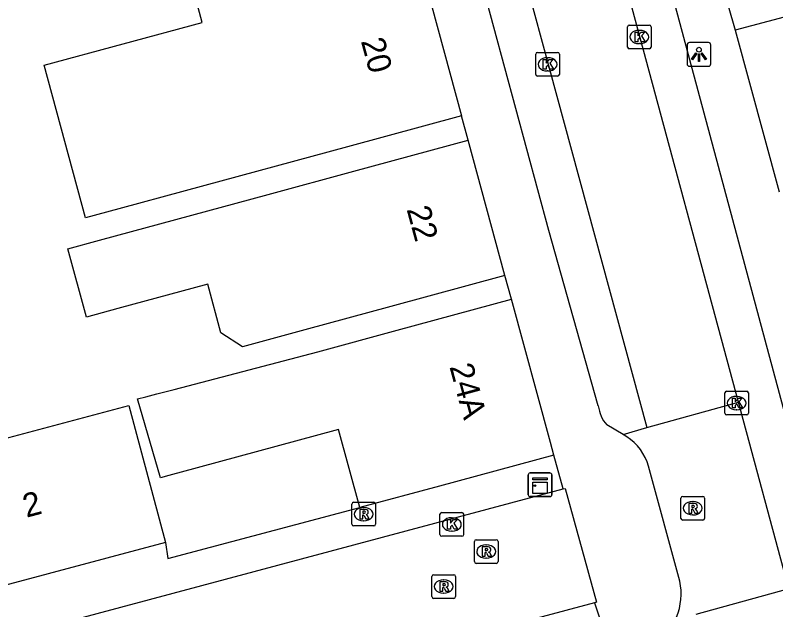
# Model space of a CAD drawing. Extents: x 159265 to 160143, y 383413 to 384319.
# Drawn here: x 159644.66 to 159676.81, y 383644.88 to 383670.02 of the extents above; entities that cross this region are included whole.
import ezdxf

# ---------------------------------------------------------------- set-up
doc = ezdxf.new("R2010")
doc.units = 0
for name, color, linetype in [('IMGEO_Kast', 7, 'Continuous'), ('IMGEO_Kolk', 7, 'Continuous'), ('IMGEO_Lichtpunt', 7, 'Continuous'), ('IMGEO_Muur', 7, 'Continuous'), ('IMGEO_Pand', 7, 'Continuous'), ('IMGEO_Pand_nummerreeks', 7, 'Continuous'), ('IMGEO_Rijbaan_lokaal_open', 7, 'Continuous'), ('IMGEO_Rioolput', 7, 'Continuous'), ('IMGEO_Voetpad_open', 7, 'Continuous')]:
    doc.layers.add(name, color=color, linetype=linetype)

msp = doc.modelspace()

# ---------------------------------------------------------------- linework, layer by layer
at = {"layer": 'IMGEO_Kast'}
for p, q in [((159666.418, 383650.667), (159667.259, 383650.667)), ((159667.259, 383650.667), (159666.418, 383650.667)), ((159666.343, 383649.742), (159666.343, 383650.583)), ((159666.343, 383650.583), (159666.343, 383649.742)), ((159667.343, 383650.592), (159667.343, 383649.751)), ((159667.343, 383649.751), (159667.343, 383650.592)), ((159667.268, 383649.667), (159666.427, 383649.667)), ((159666.427, 383649.667), (159667.268, 383649.667))]:
    msp.add_line(p, q, dxfattribs=at)
for points in [[(159666.538, 383650.457), (159667.138, 383650.457), (159667.138, 383650.372), (159666.538, 383650.372), (159666.538, 383650.457)], [(159666.538, 383650.282), (159667.138, 383650.282), (159667.138, 383649.793), (159666.538, 383649.793), (159666.538, 383650.282)]]:
    msp.add_lwpolyline(points, dxfattribs=at)
msp.add_circle((159666.622, 383650.131), 0.0377, dxfattribs=at)
for centre, start, end in [((159666.421, 383650.589), 92.4484, 184.2845), ((159666.421, 383650.589), 92.4484, 184.2845), ((159667.265, 383650.589), 2.4484, 94.2845), ((159667.265, 383650.589), 2.4484, 94.2845), ((159666.421, 383649.745), 182.4484, 274.2845), ((159666.421, 383649.745), 182.4484, 274.2845), ((159667.265, 383649.745), 272.4484, 4.2845), ((159667.265, 383649.745), 272.4484, 4.2845)]:
    msp.add_arc(centre, 0.0779, start, end, dxfattribs=at)
at = {"layer": 'IMGEO_Kolk'}
for p, q in [((159670.612, 383669.597), (159671.464, 383669.597)), ((159670.537, 383668.671), (159670.537, 383669.523)), ((159671.025, 383669.377), (159671.05, 383669.377)), ((159671.538, 383669.523), (159671.538, 383668.671)), ((159671.048, 383668.817), (159671.023, 383668.817)), ((159666.659, 383667.516), (159666.659, 383668.368)), ((159666.734, 383668.442), (159667.586, 383668.442)), ((159667.66, 383668.368), (159667.66, 383667.516)), ((159671.464, 383668.597), (159670.612, 383668.597)), ((159667.147, 383668.222), (159667.172, 383668.222)), ((159667.17, 383667.662), (159667.145, 383667.662)), ((159667.586, 383667.442), (159666.734, 383667.442)), ((159674.652, 383653.196), (159674.652, 383654.048)), ((159674.727, 383654.122), (159675.579, 383654.122)), ((159675.14, 383653.902), (159675.165, 383653.902)), ((159675.653, 383654.048), (159675.653, 383653.196)), ((159675.163, 383653.342), (159675.138, 383653.342)), ((159675.579, 383653.122), (159674.727, 383653.122)), ((159662.612, 383648.067), (159662.612, 383648.919)), ((159662.687, 383648.993), (159663.539, 383648.993)), ((159663.1, 383648.773), (159663.125, 383648.773)), ((159663.613, 383648.919), (159663.613, 383648.067)), ((159663.123, 383648.213), (159663.098, 383648.213)), ((159663.539, 383647.993), (159662.687, 383647.993))]:
    msp.add_line(p, q, dxfattribs=at)
for points in [[(159670.612, 383669.597), (159671.464, 383669.597)], [(159670.537, 383668.671), (159670.537, 383669.523)], [(159670.858, 383669.297), (159670.981, 383669.297), (159670.981, 383669.146), (159671.111, 383669.297), (159671.275, 383669.297), (159671.129, 383669.146), (159671.282, 383668.897), (159671.13, 383668.897), (159671.045, 383669.061), (159670.981, 383668.994), (159670.981, 383668.897), (159670.858, 383668.897), (159670.858, 383669.297)], [(159671.538, 383669.523), (159671.538, 383668.671)], [(159666.659, 383667.516), (159666.659, 383668.368)], [(159666.734, 383668.442), (159667.586, 383668.442)], [(159667.66, 383668.368), (159667.66, 383667.516)], [(159671.464, 383668.597), (159670.612, 383668.597)], [(159666.98, 383668.142), (159667.103, 383668.142), (159667.103, 383667.991), (159667.233, 383668.142), (159667.397, 383668.142), (159667.251, 383667.991), (159667.404, 383667.742), (159667.252, 383667.742), (159667.167, 383667.906), (159667.103, 383667.839), (159667.103, 383667.742), (159666.98, 383667.742), (159666.98, 383668.142)], [(159667.586, 383667.442), (159666.734, 383667.442)], [(159674.652, 383653.196), (159674.652, 383654.048)], [(159674.727, 383654.122), (159675.579, 383654.122)], [(159675.653, 383654.048), (159675.653, 383653.196)], [(159674.973, 383653.822), (159675.096, 383653.822), (159675.096, 383653.671), (159675.226, 383653.822), (159675.39, 383653.822), (159675.244, 383653.671), (159675.397, 383653.422), (159675.245, 383653.422), (159675.16, 383653.586), (159675.096, 383653.519), (159675.096, 383653.422), (159674.973, 383653.422), (159674.973, 383653.822)], [(159675.579, 383653.122), (159674.727, 383653.122)], [(159662.612, 383648.067), (159662.612, 383648.919)], [(159662.687, 383648.993), (159663.539, 383648.993)], [(159662.933, 383648.693), (159663.056, 383648.693), (159663.056, 383648.542), (159663.186, 383648.693), (159663.35, 383648.693), (159663.204, 383648.542), (159663.357, 383648.293), (159663.205, 383648.293), (159663.12, 383648.457), (159663.056, 383648.39), (159663.056, 383648.293), (159662.933, 383648.293), (159662.933, 383648.693)], [(159663.613, 383648.919), (159663.613, 383648.067)], [(159663.539, 383647.993), (159662.687, 383647.993)]]:
    msp.add_lwpolyline(points, dxfattribs=at)
for centre, start, end in [((159670.614, 383669.521), 91.552, 178.448), ((159670.614, 383669.521), 91.552, 178.448), ((159671.462, 383669.521), 1.552, 88.448), ((159671.462, 383669.521), 1.552, 88.448), ((159670.614, 383668.673), 181.552, 268.448), ((159670.614, 383668.673), 181.552, 268.448), ((159671.462, 383668.673), 271.552, 358.448), ((159671.462, 383668.673), 271.552, 358.448), ((159666.736, 383668.366), 91.552, 178.448), ((159666.736, 383668.366), 91.552, 178.448), ((159667.584, 383668.366), 1.552, 88.448), ((159667.584, 383668.366), 1.552, 88.448), ((159666.736, 383667.518), 181.552, 268.448), ((159666.736, 383667.518), 181.552, 268.448), ((159667.584, 383667.518), 271.552, 358.448), ((159667.584, 383667.518), 271.552, 358.448), ((159674.729, 383654.046), 91.552, 178.448), ((159674.729, 383654.046), 91.552, 178.448), ((159675.577, 383654.046), 1.552, 88.448), ((159675.577, 383654.046), 1.552, 88.448), ((159674.729, 383653.198), 181.552, 268.448), ((159674.729, 383653.198), 181.552, 268.448), ((159675.577, 383653.198), 271.552, 358.448), ((159675.577, 383653.198), 271.552, 358.448), ((159662.689, 383648.917), 91.552, 178.448), ((159662.689, 383648.917), 91.552, 178.448), ((159663.537, 383648.917), 1.552, 88.448), ((159663.537, 383648.917), 1.552, 88.448), ((159662.689, 383648.069), 181.552, 268.448), ((159662.689, 383648.069), 181.552, 268.448), ((159663.537, 383648.069), 271.552, 358.448), ((159663.537, 383648.069), 271.552, 358.448)]:
    msp.add_arc(centre, 0.0765, start, end, dxfattribs=at)
for centre, major_axis, ratio, start_param, end_param in [((159671.024, 383669.097), (-0.387, 0.002), 0.722429, 4.712389, 7.853982), ((159671.049, 383669.097), (-0.39, 0.002), 0.717154, 1.570796, 4.712389), ((159667.146, 383667.942), (-0.387, 0.002), 0.722429, 4.712389, 7.853982), ((159667.171, 383667.942), (-0.39, 0.002), 0.717154, 1.570796, 4.712389), ((159675.139, 383653.622), (-0.387, 0.002), 0.722429, 4.712389, 7.853982), ((159675.164, 383653.622), (-0.39, 0.002), 0.717154, 1.570796, 4.712389), ((159663.099, 383648.493), (-0.387, 0.002), 0.722429, 4.712389, 7.853982), ((159663.124, 383648.493), (-0.39, 0.002), 0.717154, 1.570796, 4.712389)]:
    msp.add_ellipse(centre, major_axis=major_axis, ratio=ratio, start_param=start_param, end_param=end_param, dxfattribs=at)
at = {"layer": 'IMGEO_Lichtpunt'}
for p, q in [((159673.06, 383668.762), (159673.06, 383667.955)), ((159673.06, 383668.762), (159673.06, 383667.955)), ((159673.962, 383668.857), (159673.154, 383668.857)), ((159673.962, 383668.857), (159673.154, 383668.857)), ((159674.056, 383667.955), (159674.056, 383668.762)), ((159674.056, 383667.955), (159674.056, 383668.762)), ((159673.154, 383667.861), (159673.962, 383667.861)), ((159673.154, 383667.861), (159673.962, 383667.861))]:
    msp.add_line(p, q, dxfattribs=at)
for points in [[(159673.434, 383668.426), (159673.473, 383668.398), (159673.285, 383668.136), (159673.247, 383668.163), (159673.434, 383668.426)], [(159673.536, 383668.378), (159673.583, 383668.378), (159673.583, 383668.056), (159673.536, 383668.056), (159673.536, 383668.378)], [(159673.646, 383668.398), (159673.684, 383668.425), (159673.871, 383668.163), (159673.832, 383668.135), (159673.646, 383668.398)]]:
    msp.add_lwpolyline(points, dxfattribs=at)
msp.add_circle((159673.559, 383668.56), 0.0994, dxfattribs=at)
for centre, start, end in [((159673.154, 383668.762), 90, 180), ((159673.154, 383668.762), 90, 180), ((159673.962, 383668.762), 0, 90), ((159673.962, 383668.762), 0, 90), ((159673.154, 383667.955), 180, 270), ((159673.154, 383667.955), 180, 270), ((159673.962, 383667.955), 270, 0), ((159673.962, 383667.955), 270, 360)]:
    msp.add_arc(centre, 0.0946, start, end, dxfattribs=at)
at = {"layer": 'IMGEO_Muur'}
msp.add_lwpolyline([(159651.016, 383647.728), (159651.108, 383647.049), (159659.22, 383649.202)], dxfattribs=at)
at = {"layer": 'IMGEO_Pand'}
for points in [[(159663.523, 383665.764), (159658.698, 383664.453), (159651.845, 383662.591), (159649.042, 383661.829), (159647.632, 383661.446), (159645.877, 383667.903), (159652.559, 383669.711), (159651.485, 383673.719), (159655.851, 383674.889), (159656.944, 383670.909), (159661.027, 383672.019), (159661.769, 383672.22)], [(159661.769, 383672.22), (159663.523, 383665.764)], [(159694.676, 383667.394), (159693.581, 383671.494), (159692.879, 383671.305), (159688.586, 383670.15), (159688.97, 383668.721), (159687.354, 383668.286), (159686.337, 383672.067), (159682.576, 383671.055), (159682.503, 383671.376), (159679.923, 383670.682), (159675.094, 383669.383)], [(159675.094, 383669.383), (159676.953, 383662.548)], [(159665.356, 383659.017), (159660.531, 383657.707), (159656.899, 383656.72), (159654.264, 383656.004), (159653.354, 383656.585), (159652.792, 383658.652), (159648.995, 383657.62), (159647.664, 383657.258), (159646.882, 383660.14), (159648.213, 383660.502), (159655.345, 383662.44), (159658.977, 383663.427), (159663.802, 383664.738)], [(159665.356, 383659.017), (159663.802, 383664.738)], [(159659.22, 383649.202), (159658.329, 383652.508), (159652.342, 383650.882), (159651.146, 383650.557), (159650.797, 383650.462), (159649.823, 383653.797), (159650.173, 383653.888), (159650.64, 383654.01), (159651.373, 383654.201), (159657.446, 383655.786), (159660.807, 383656.699), (159665.632, 383658.01)], [(159667.423, 383651.418), (159667.279, 383651.948), (159665.632, 383658.01)], [(159639.518, 383650.871), (159649.459, 383653.522), (159651.016, 383647.728)], [(159667.423, 383651.418), (159662.598, 383650.107), (159659.22, 383649.202)], [(159651.016, 383647.728), (159641.074, 383645.085)]]:
    msp.add_lwpolyline(points, dxfattribs=at)
at = {"layer": 'IMGEO_Rijbaan_lokaal_open'}
for points in [[(159675.226, 383653.663), (159660.175, 383709.486)], [(159662.16, 383686.481), (159671.352, 383652.583)], [(159671.352, 383652.583), (159675.226, 383653.663)], [(159677.362, 383645.771), (159675.226, 383653.663)], [(159670.349, 383652.294), (159671.352, 383652.583)], [(159670.507, 383652.2), (159670.349, 383652.294)], [(159672.746, 383646.092), (159671.432, 383650.949)], [(159631.622, 383640.314), (159667.815, 383649.99)], [(159667.815, 383649.99), (159667.9, 383650.013), (159669.235, 383645.207), (159669.137, 383645.181)], [(159677.362, 383645.771), (159673.428, 383644.681)], [(159669.137, 383645.181), (159621.563, 383632.459)]]:
    msp.add_lwpolyline(points, dxfattribs=at)
for centre, radius, start, end in [((159669.289, 383650.332), 2.23, 16.0607, 56.8984), ((159670.288, 383645.549), 2.517, 337.2296, 12.4497)]:
    msp.add_arc(centre, radius, start, end, dxfattribs=at)
at = {"layer": 'IMGEO_Rioolput'}
for p, q in [((159672.871, 383649.674), (159673.723, 383649.674)), ((159658.886, 383648.502), (159658.886, 383649.354)), ((159658.961, 383649.428), (159659.813, 383649.428)), ((159659.887, 383649.354), (159659.887, 383648.502)), ((159672.796, 383648.748), (159672.796, 383649.6)), ((159673.284, 383649.454), (159673.309, 383649.454)), ((159673.797, 383649.6), (159673.797, 383648.748)), ((159659.374, 383649.208), (159659.399, 383649.208)), ((159673.307, 383648.894), (159673.282, 383648.894)), ((159659.813, 383648.428), (159658.961, 383648.428)), ((159659.397, 383648.648), (159659.372, 383648.648)), ((159673.723, 383648.674), (159672.871, 383648.674)), ((159664.064, 383646.92), (159664.064, 383647.772)), ((159664.139, 383647.846), (159664.991, 383647.846)), ((159665.065, 383647.772), (159665.065, 383646.92)), ((159664.552, 383647.626), (159664.577, 383647.626)), ((159664.991, 383646.846), (159664.139, 383646.846)), ((159664.575, 383647.066), (159664.55, 383647.066)), ((159662.268, 383645.44), (159662.268, 383646.292)), ((159662.343, 383646.366), (159663.195, 383646.366)), ((159662.756, 383646.146), (159662.781, 383646.146)), ((159663.269, 383646.292), (159663.269, 383645.44)), ((159662.779, 383645.586), (159662.754, 383645.586)), ((159663.195, 383645.366), (159662.343, 383645.366))]:
    msp.add_line(p, q, dxfattribs=at)
for points in [[(159672.871, 383649.674), (159673.723, 383649.674)], [(159658.886, 383648.502), (159658.886, 383649.354)], [(159658.961, 383649.428), (159659.813, 383649.428)], [(159659.887, 383649.354), (159659.887, 383648.502)], [(159672.796, 383648.748), (159672.796, 383649.6)], [(159673.385, 383649.372), (159673.133, 383649.374), (159673.133, 383648.974)], [(159673.797, 383649.6), (159673.797, 383648.748)], [(159659.475, 383649.126), (159659.223, 383649.128), (159659.223, 383648.728)], [(159659.401, 383649.047), (159659.347, 383649.047), (159659.347, 383648.966)], [(159673.133, 383648.974), (159673.257, 383648.974), (159673.257, 383649.136), (159673.268, 383649.136)], [(159673.311, 383649.293), (159673.257, 383649.293), (159673.257, 383649.212)], [(159673.257, 383649.212), (159673.309, 383649.212)], [(159673.315, 383649.107), (159673.386, 383648.974), (159673.526, 383648.974), (159673.461, 383649.1)], [(159659.223, 383648.728), (159659.347, 383648.728), (159659.347, 383648.89), (159659.358, 383648.89)], [(159659.347, 383648.966), (159659.399, 383648.966)], [(159659.405, 383648.861), (159659.476, 383648.728), (159659.616, 383648.728), (159659.551, 383648.854)], [(159659.813, 383648.428), (159658.961, 383648.428)], [(159673.723, 383648.674), (159672.871, 383648.674)], [(159664.064, 383646.92), (159664.064, 383647.772)], [(159664.139, 383647.846), (159664.991, 383647.846)], [(159665.065, 383647.772), (159665.065, 383646.92)], [(159664.653, 383647.544), (159664.401, 383647.546), (159664.401, 383647.146)], [(159664.579, 383647.465), (159664.525, 383647.465), (159664.525, 383647.384)], [(159664.401, 383647.146), (159664.525, 383647.146), (159664.525, 383647.308), (159664.536, 383647.308)], [(159664.525, 383647.384), (159664.577, 383647.384)], [(159664.583, 383647.279), (159664.654, 383647.146), (159664.794, 383647.146), (159664.729, 383647.272)], [(159664.991, 383646.846), (159664.139, 383646.846)], [(159662.268, 383645.44), (159662.268, 383646.292)], [(159662.343, 383646.366), (159663.195, 383646.366)], [(159663.269, 383646.292), (159663.269, 383645.44)], [(159662.857, 383646.064), (159662.605, 383646.066), (159662.605, 383645.666)], [(159662.605, 383645.666), (159662.729, 383645.666), (159662.729, 383645.828), (159662.74, 383645.828)], [(159662.783, 383645.985), (159662.729, 383645.985), (159662.729, 383645.904)], [(159662.729, 383645.904), (159662.781, 383645.904)], [(159662.787, 383645.799), (159662.858, 383645.666), (159662.998, 383645.666), (159662.933, 383645.792)], [(159663.195, 383645.366), (159662.343, 383645.366)]]:
    msp.add_lwpolyline(points, dxfattribs=at)
for centre, radius, start, end in [((159672.873, 383649.598), 0.0765, 91.552, 178.448), ((159672.873, 383649.598), 0.0765, 91.552, 178.448), ((159673.721, 383649.598), 0.0765, 1.552, 88.448), ((159673.721, 383649.598), 0.0765, 1.552, 88.448), ((159658.963, 383649.352), 0.0765, 91.552, 178.448), ((159658.963, 383649.352), 0.0765, 91.552, 178.448), ((159659.811, 383649.352), 0.0765, 1.552, 88.448), ((159659.811, 383649.352), 0.0765, 1.552, 88.448), ((159673.384, 383649.262), 0.109, 350.3612, 89.416), ((159659.407, 383648.951), 0.0964, 77.0061, 93.1865), ((159659.421, 383649.008), 0.0378, 276.6634, 79.6772), ((159659.474, 383649.016), 0.109, 350.3612, 89.416), ((159673.267, 383649.083), 0.0533, 26.0293, 88.6989), ((159673.293, 383649.401), 0.19, 274.7715, 282.9687), ((159673.317, 383649.197), 0.0964, 77.0061, 93.1865), ((159673.331, 383649.254), 0.0378, 276.6634, 79.6772), ((159673.382, 383649.262), 0.112, 277.5842, 350.9817), ((159673.366, 383649.047), 0.108, 29.5134, 73.7905), ((159659.357, 383648.837), 0.0533, 26.0293, 88.6989), ((159659.383, 383649.155), 0.19, 274.7715, 282.9687), ((159659.472, 383649.016), 0.112, 277.5842, 350.9817), ((159659.456, 383648.801), 0.108, 29.5134, 73.7905), ((159672.873, 383648.75), 0.0765, 181.552, 268.448), ((159672.873, 383648.75), 0.0765, 181.552, 268.448), ((159673.721, 383648.75), 0.0765, 271.552, 358.448), ((159673.721, 383648.75), 0.0765, 271.552, 358.448), ((159658.963, 383648.504), 0.0765, 181.552, 268.448), ((159658.963, 383648.504), 0.0765, 181.552, 268.448), ((159659.811, 383648.504), 0.0765, 271.552, 358.448), ((159659.811, 383648.504), 0.0765, 271.552, 358.448), ((159664.141, 383647.77), 0.0765, 91.552, 178.448), ((159664.141, 383647.77), 0.0765, 91.552, 178.448), ((159664.989, 383647.77), 0.0765, 1.552, 88.448), ((159664.989, 383647.77), 0.0765, 1.552, 88.448), ((159664.585, 383647.369), 0.0964, 77.0061, 93.1865), ((159664.599, 383647.426), 0.0378, 276.6634, 79.6772), ((159664.652, 383647.434), 0.109, 350.3612, 89.416), ((159664.65, 383647.434), 0.112, 277.5842, 350.9817), ((159664.535, 383647.255), 0.0533, 26.0293, 88.6989), ((159664.561, 383647.573), 0.19, 274.7715, 282.9687), ((159664.634, 383647.219), 0.108, 29.5134, 73.7905), ((159664.141, 383646.922), 0.0765, 181.552, 268.448), ((159664.141, 383646.922), 0.0765, 181.552, 268.448), ((159664.989, 383646.922), 0.0765, 271.552, 358.448), ((159664.989, 383646.922), 0.0765, 271.552, 358.448), ((159662.345, 383646.29), 0.0765, 91.552, 178.448), ((159662.345, 383646.29), 0.0765, 91.552, 178.448), ((159663.193, 383646.29), 0.0765, 1.552, 88.448), ((159663.193, 383646.29), 0.0765, 1.552, 88.448), ((159662.739, 383645.775), 0.0533, 26.0293, 88.6989), ((159662.765, 383646.093), 0.19, 274.7715, 282.9687), ((159662.789, 383645.889), 0.0964, 77.0061, 93.1865), ((159662.803, 383645.946), 0.0378, 276.6634, 79.6772), ((159662.856, 383645.954), 0.109, 350.3612, 89.416), ((159662.854, 383645.954), 0.112, 277.5842, 350.9817), ((159662.838, 383645.739), 0.108, 29.5134, 73.7905), ((159662.345, 383645.442), 0.0765, 181.552, 268.448), ((159662.345, 383645.442), 0.0765, 181.552, 268.448), ((159663.193, 383645.442), 0.0765, 271.552, 358.448), ((159663.193, 383645.442), 0.0765, 271.552, 358.448)]:
    msp.add_arc(centre, radius, start, end, dxfattribs=at)
for centre, major_axis, ratio, start_param, end_param in [((159673.283, 383649.174), (-0.387, 0.002), 0.722429, 4.712389, 7.853982), ((159673.308, 383649.174), (-0.39, 0.002), 0.717154, 1.570796, 4.712389), ((159659.373, 383648.928), (-0.387, 0.002), 0.722429, 4.712389, 7.853982), ((159659.398, 383648.928), (-0.39, 0.002), 0.717154, 1.570796, 4.712389), ((159664.551, 383647.346), (-0.387, 0.002), 0.722429, 4.712389, 7.853982), ((159664.576, 383647.346), (-0.39, 0.002), 0.717154, 1.570796, 4.712389), ((159662.755, 383645.866), (-0.387, 0.002), 0.722429, 4.712389, 7.853982), ((159662.78, 383645.866), (-0.39, 0.002), 0.717154, 1.570796, 4.712389)]:
    msp.add_ellipse(centre, major_axis=major_axis, ratio=ratio, start_param=start_param, end_param=end_param, dxfattribs=at)
at = {"layer": 'IMGEO_Voetpad_open'}
for points in [[(159670.837, 383676.812), (159680.482, 383640.885)], [(159669.304, 383653.5), (159667.215, 383660.914), (159663.963, 383672.959)], [(159674.5, 383671.454), (159675.094, 383669.383)], [(159663.802, 383664.738), (159663.523, 383665.764)], [(159665.632, 383658.01), (159665.356, 383659.017)], [(159670.349, 383652.294), (159669.665, 383652.697)], [(159667.815, 383649.99), (159667.423, 383651.418)], [(159651.016, 383647.728), (159651.108, 383647.049), (159659.22, 383649.202)], [(159669.137, 383645.181), (159669.621, 383643.735)]]:
    msp.add_lwpolyline(points, dxfattribs=at)
msp.add_arc((159670.784, 383653.683), 1.491, 187.0372, 221.3767, dxfattribs=at)

# ---------------------------------------------------------------- texts
at = {"layer": 'IMGEO_Pand_nummerreeks'}
for s, rotation, p in [('20', 285.1995, (159659.264, 383668.927)), ('22', 285.1946, (159661.196, 383661.817)), ('24A', 285.2004, (159663.007, 383655.163)), ('2', 14.8895, (159645.129, 383648.771))]:
    msp.add_text(s, height=1, rotation=rotation, dxfattribs=at).set_placement(p)

doc.saveas('drawing.dxf')
